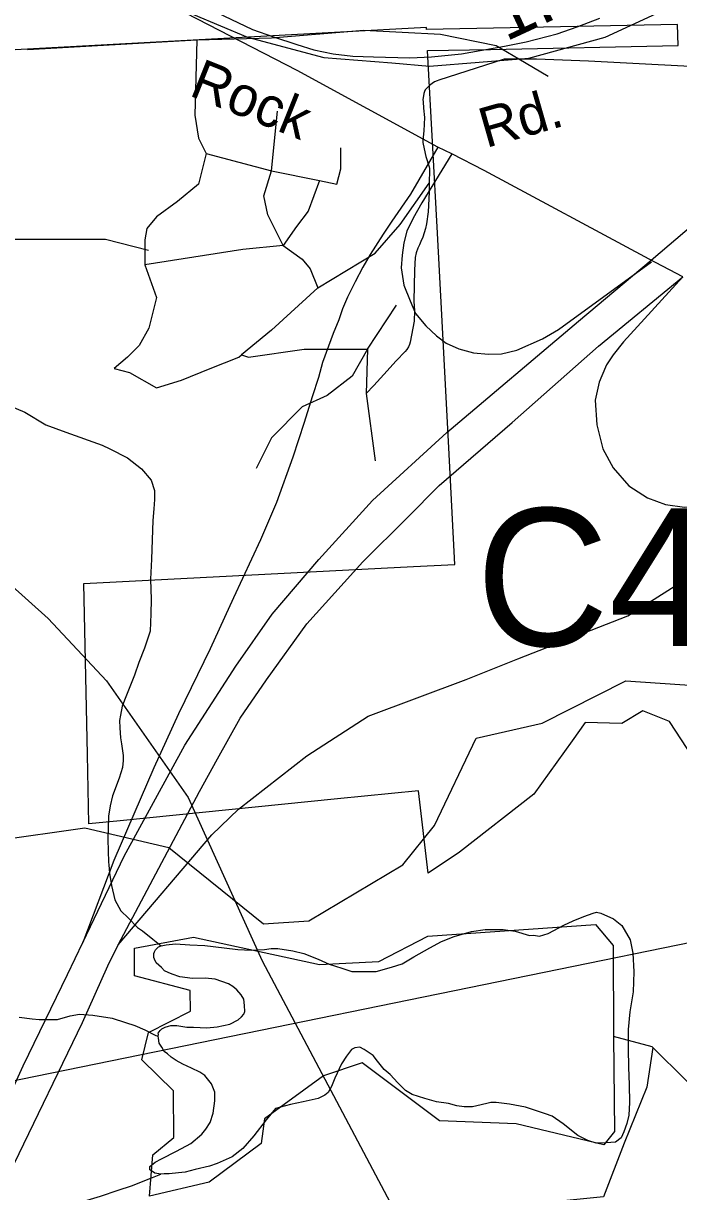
# Model space of a CAD drawing. Extents: x 2169602 to 2449496, y 721995 to 810662.
# Drawn here: x 2407546 to 2409108, y 802751 to 805536 of the extents above; entities that cross this region are included whole.
import ezdxf

# ---------------------------------------------------------------- set-up
doc = ezdxf.new("R2010")
doc.units = 0
doc.layers.add('Default', color=7, linetype='Continuous')

msp = doc.modelspace()

# ---------------------------------------------------------------- linework, layer by layer
at = {"layer": 'Default'}
for p, q in [((2407959.4, 805496.2), (2407556.6, 805473.3)), ((2408796.9, 805409.2), (2408727.4, 805450.4)), ((2408137.9, 805184.8), (2408151.6, 805326.8)), ((2407982.3, 805226), (2408137.9, 805184.8)), ((2408567.3, 805225.1), (2408534.3, 805240.9)), ((2408137.9, 805184.8), (2408252.3, 805161.9)), ((2409117.7, 804932), (2409037.9, 804974.3)), ((2408366.7, 804759.1), (2408435.4, 804864.4)), ((2408366.7, 804759.1), (2408362.9, 804653.8)), ((2408362.9, 804653.8), (2408385, 804493.5))]:
    msp.add_line(p, q, dxfattribs=at)
for points in [[(2409042.5, 804971.9), (2409882.6, 805688.3), (2410261.7, 806008.7), (2410529.9, 806246.1), (2410650, 806360.8), (2410872, 806624.1), (2411066.7, 806915.9), (2411184.5, 807137.2), (2411233.8, 807265.3), (2411317.7, 807499.1), (2411343.5, 807584.2)], [(2404440.3, 806837.2), (2404547.1, 806795.3), (2404756.9, 806652.9), (2405077.1, 806477), (2405257, 806410), (2405483, 806353.4), (2405959.2, 806278), (2406430, 806192.2), (2406697.9, 806146.1), (2406921.8, 806072.8), (2407124.8, 805986.9), (2407402.1, 805838.2), (2407822.8, 805612.1), (2408080.2, 805503.2), (2408262.3, 805455), (2408424.4, 805442.4)], [(2408424.4, 805442.4), (2408514.4, 805434.1), (2408750.9, 805452.9), (2408933, 805503.2), (2409167.4, 805612.1), (2409376.7, 805741.9), (2409574.4, 805915.7), (2409946.9, 806275.9), (2410205.9, 806521)], [(2406664.2, 805866.4), (2406754.7, 805687.2), (2406797.4, 805625.8), (2406819.8, 805583.9), (2406910, 805382.9), (2406934.4, 805351.2), (2406948.7, 805327.3), (2406985.1, 805277.8), (2407104.3, 805144.7), (2407240.2, 805051.3), (2407402.6, 805021.8), (2407501.1, 805021.8), (2407629.1, 805021.8), (2407742.3, 805021.8), (2407844.3, 804995.5)], [(2408534.3, 805240.9), (2408198.9, 805423.4), (2407881.3, 805587.3)], [(2407957.4, 805586.2), (2408092.1, 805521.6), (2408142.3, 805504.2), (2408197.9, 805485.7), (2408238.5, 805473), (2408284.9, 805463.7), (2408331.8, 805458.3), (2408380.9, 805456.7), (2408467, 805453.6), (2408519.1, 805456.1), (2408590.8, 805463.4), (2408692.8, 805481.9), (2408744.8, 805491.7), (2408818.6, 805511.4), (2408866.3, 805527.8), (2408920.1, 805548.5)], [(2409105.4, 805533.7), (2408506.9, 805521.1), (2408506.7, 805525.9), (2407189.4, 805454.9)], [(2409105.4, 805533.7), (2408506.9, 805521.1), (2408506.7, 805525.9), (2407189.4, 805454.9)], [(2409431.9, 803343.3), (2409086.2, 803871.9), (2409022.2, 803897.6), (2408972.7, 803866.8), (2408885.4, 803869.7), (2408854.2, 803826), (2408817.7, 803774.9), (2408762.9, 803698.6), (2408585.7, 803560.7), (2408510.9, 803510.8), (2408488.2, 803706.8), (2408294.9, 803687.3), (2407776.9, 803635.2), (2407702.7, 803627.8), (2407699.2, 803792.9), (2407690.4, 804200.8), (2408476.2, 804241.6), (2408574.7, 804246.5), (2408560.2, 804524.3), (2408543.9, 804841.7), (2408533.2, 805035.6), (2408509.7, 805471.2), (2408659.7, 805474.1), (2409106.4, 805483.6), (2409105.4, 805533.7)], [(2409431.9, 803343.3), (2409086.2, 803871.9), (2409022.2, 803897.6), (2408972.7, 803866.8), (2408885.4, 803869.7), (2408854.2, 803826), (2408817.7, 803774.9), (2408762.9, 803698.6), (2408585.7, 803560.7), (2408510.9, 803510.8), (2408488.2, 803706.8), (2408294.9, 803687.3), (2407776.9, 803635.2), (2407702.7, 803627.8), (2407699.2, 803792.9), (2407690.4, 804200.8), (2408476.2, 804241.6), (2408574.7, 804246.5), (2408560.2, 804524.3), (2408543.9, 804841.7), (2408533.2, 805035.6), (2408509.7, 805471.2), (2408659.7, 805474.1), (2409106.4, 805483.6), (2409105.4, 805533.7)], [(2408727.4, 805450.4), (2408673.3, 805482.4), (2408540.6, 805509.9), (2408357.6, 805519.1), (2408137.9, 805500.7), (2407959.4, 805496.2)], [(2407959.4, 805496.2), (2407954.8, 805317.6), (2407964, 805262.7), (2407982.3, 805226)], [(2408727.4, 805450.4), (2408691.7, 805450.4), (2408536.4, 805400.6), (2408532.6, 805399.3), (2408526.3, 805396.4), (2408520.8, 805393.1), (2408514.5, 805387.8), (2408507.2, 805381), (2408504.1, 805377.3), (2408502, 805373.7), (2408500.3, 805368.9), (2408499.6, 805363.5), (2408498.5, 805355), (2408498.7, 805348.8), (2408500.2, 805334.3), (2408502.2, 805311.5), (2408500.9, 805280.3), (2408498.2, 805257), (2408498.1, 805252.4), (2408498.7, 805248), (2408505.4, 805218.4), (2408513, 805194.3), (2408513.9, 805189.9), (2408514, 805186.1), (2408513.6, 805156.2), (2408513.6, 805155)], [(2409240.9, 805427.5), (2408893, 805445.8), (2408769.5, 805450.4), (2408727.4, 805450.4)], [(2408534.3, 805240.9), (2408469.2, 805128.9), (2408424.8, 805064.4), (2408404, 805033.8), (2408373, 804985.1), (2408355, 804955.1), (2408337, 804920.3), (2408318.9, 804883.1), (2408306.9, 804855.9), (2408298.1, 804829.5), (2408284.5, 804796.9), (2408273.6, 804767), (2408259.4, 804727.7), (2408249.9, 804691.7), (2408234.2, 804645.5), (2408215.2, 804584.5), (2408188.7, 804501.7), (2408149.2, 804394.1), (2408111.5, 804304.8), (2408047.2, 804166.7), (2407991.4, 804045.3), (2407916, 803890.4), (2407857.1, 803761.6), (2407761.7, 803540.9), (2407687.8, 803344.8)], [(2407982.3, 805226), (2407964, 805152.8), (2407913.6, 805111.6), (2407863.3, 805075), (2407840.4, 805047.5), (2407835.8, 805020), (2407835.8, 804960.5)], [(2408252.3, 805161.9), (2408293.5, 805152.8), (2408302.6, 805189.4), (2408302.6, 805239.8)], [(2408567.3, 805225.1), (2408495.8, 805108.5), (2408475.6, 805072), (2408460.5, 805040.6), (2408452.9, 805012.9), (2408449.2, 804983.9), (2408446.6, 804953.7), (2408452.9, 804912.2), (2408468.1, 804874.5), (2408480.7, 804844.2), (2408505.8, 804815.3), (2408531, 804791.4), (2408553.7, 804773.8), (2408583.9, 804759.9), (2408619.2, 804751.1), (2408654.5, 804747.3), (2408685.9, 804748.6), (2408722.5, 804757.4), (2408783.7, 804783.8), (2408821.5, 804806.5), (2409042.9, 804967.7)], [(2409037.9, 804974.3), (2408644.7, 805185.4), (2408567.3, 805225.1)], [(2408165.3, 805006.3), (2408128.7, 805079.5), (2408119.6, 805125.3), (2408137.9, 805184.8)], [(2408252.3, 805161.9), (2408224.8, 805088.7), (2408197.4, 805052.1), (2408165.3, 805006.3)], [(2408247.7, 804905.6), (2408385, 804988), (2408444.5, 805056.6), (2408513.6, 805155)], [(2408513.6, 805155), (2408513.3, 805133.9), (2408510.9, 805086.5), (2408507.2, 805058.4), (2408504.5, 805047.1), (2408501.3, 805036.9), (2408497.9, 805026.6), (2408493.7, 805016.3), (2408490.1, 805008.4), (2408486.4, 805000.1), (2408482.3, 804989.3), (2408480.1, 804978.2), (2408478.5, 804948), (2408477.2, 804874.1), (2408478.1, 804851.2), (2408477.8, 804826.1), (2408468.4, 804776.1), (2408466.7, 804770.5), (2408463.8, 804765.1), (2408460.2, 804759), (2408456.5, 804753.9), (2408434.7, 804731.5), (2408405, 804699.4), (2408381.3, 804673), (2408362.9, 804653.8)], [(2408165.3, 805006.3), (2408069.2, 804997.1), (2407835.8, 804960.5)], [(2408165.3, 805006.3), (2408211.1, 804974.2), (2408229.4, 804951.3), (2408247.7, 804905.6)], [(2407835.8, 804960.5), (2407863.3, 804882.7), (2407845, 804809.4), (2407822.1, 804768.2), (2407794.6, 804740.7), (2407762.6, 804713.3), (2407799.2, 804704.1), (2407863.3, 804667.5), (2407922.8, 804685.8), (2407991.4, 804713.3), (2408060.1, 804740.7), (2408066.1, 804745.7)], [(2407931.4, 803815.3), (2408052.3, 804004.2), (2408139.6, 804127.7), (2408250.4, 804258.4), (2408378.3, 804399), (2408555.4, 804560.9), (2408869, 804826.4), (2409042.5, 804971.9)], [(2407772, 803339.7), (2407966.3, 803705.4), (2408009.1, 803783), (2408062.9, 803879.8), (2408125.8, 803971.1), (2408222.2, 804104.9), (2408355.6, 804252.7), (2408460.7, 804357.8), (2408537.5, 804434.5), (2408710.9, 804585), (2408917, 804766.6), (2409117.7, 804932)], [(2409117.7, 804932), (2408976.2, 804777), (2408952.2, 804746.3), (2408936.3, 804721.8), (2408924.6, 804696.3), (2408918.4, 804681), (2408909.3, 804638.1), (2408913.3, 804578.9), (2408927.6, 804521.7), (2408952.2, 804476.8), (2408989, 804433.9), (2409033.9, 804405.3), (2409076.8, 804389), (2409121.8, 804382.9), (2409168.8, 804384.9), (2409213.7, 804393.1), (2409260.7, 804417.6), (2409303.7, 804452.3), (2409348.6, 804503.3), (2409413.6, 804596.4), (2409498.6, 804729.6)], [(2408247.7, 804905.6), (2408137.9, 804804.8), (2408066.1, 804745.7)], [(2406507.1, 804829.5), (2406751.2, 804694.1), (2406929.7, 804606), (2407094.3, 804513.4), (2407198.6, 804448.5), (2407291.3, 804390.6), (2407370.1, 804328), (2407605.2, 804117.2), (2407744.3, 803969), (2407939, 803691), (2408115.2, 803301.8), (2408449, 802671.7)], [(2408066.1, 804745.7), (2408083, 804740.7), (2408215.7, 804759.1), (2408316.4, 804759.1), (2408366.7, 804759.1)], [(2408366.7, 804759.1), (2408330.1, 804695), (2408270.6, 804649.2), (2408211.1, 804621.7), (2408137.9, 804548.5), (2408101.3, 804475.2)], [(2407772, 803339.7), (2407995.8, 803601.8), (2408059.4, 803663.2), (2408221.8, 803790.1), (2408368.1, 803884.7), (2408601.7, 803972.4), (2408725, 804021.2), (2408987, 804123.6), (2409130.1, 804214.4), (2409246.4, 804323.2), (2409365.2, 804466), (2409433.4, 804578.8), (2409501.4, 804684.2), (2409522.6, 804716.7)], [(2407514, 804624.8), (2407550.1, 804609.2), (2407599.9, 804579.3), (2407647.9, 804561.5), (2407734.2, 804530.3), (2407752.2, 804522.2), (2407794.5, 804500.4), (2407828.1, 804474.6), (2407850.7, 804446.9), (2407859.1, 804422.9), (2407858.9, 804401.1), (2407857.2, 804379), (2407855.2, 804350.9), (2407853.3, 804304.9), (2407851.7, 804258.9), (2407849.6, 804211), (2407850.7, 804163), (2407850.5, 804128.9), (2407848.6, 804087), (2407835.1, 804046.8), (2407821.3, 804012.9), (2407811.3, 803982.7), (2407791.8, 803934.6), (2407781.4, 803908.5), (2407777.9, 803886.8), (2407775.8, 803874.5), (2407776.2, 803856.6), (2407778.1, 803832.8), (2407780.1, 803818.7), (2407784.4, 803790.9), (2407784.4, 803778.7), (2407782.6, 803762.7), (2407774.6, 803736.8), (2407759, 803694.5), (2407753.3, 803670.6), (2407749.4, 803646.5), (2407747.5, 803590.4), (2407749.6, 803536.5)], [(2406613, 803089), (2406696.1, 803103.7), (2406911, 803365), (2407044.1, 803457.5), (2407268, 803557.9), (2407693.1, 803618.1), (2407893, 803571.3), (2408118.9, 803389.5), (2408227, 803397.1), (2408450.9, 803530.3), (2408526, 803624), (2408625, 803831.9), (2408782.9, 803868), (2408982, 803968.9), (2409473.9, 803935.9), (2409756.9, 803962.9), (2410048.1, 804081.6), (2410059.8, 804089)], [(2407687.8, 803344.8), (2407786.5, 803550.6), (2407931.4, 803815.3)], [(2407749.6, 803536.5), (2407750, 803530.4), (2407751.6, 803510.6), (2407756.1, 803480.8), (2407764.3, 803446.7), (2407778.3, 803420.6), (2407796.7, 803402.8), (2407818.5, 803380.9), (2407830.4, 803373), (2407855.2, 803353.1), (2407875.1, 803337.5)], [(2407875.1, 803337.5), (2407886.7, 803339.3), (2407908.9, 803341.7), (2407942.9, 803339.7), (2407978.8, 803338), (2408025, 803332.2), (2408057.1, 803328.2), (2408089.1, 803326.6), (2408120.9, 803328.7), (2408136.9, 803330.7), (2408152.7, 803330.8), (2408188.8, 803325.3), (2408215, 803319.3), (2408248.7, 803305.3), (2408275.3, 803293.5), (2408305.1, 803283.8), (2408328.8, 803276.1), (2408387.1, 803276.3), (2408423.4, 803286.6), (2408448.8, 803294.5), (2408477.1, 803310.9), (2408514.6, 803332.8), (2408542.5, 803347.3), (2408572.6, 803359.3), (2408614.3, 803371.7), (2408646.5, 803375.8), (2408690.1, 803376), (2408718.4, 803372.2), (2408752.1, 803362.2), (2408762.3, 803362.3), (2408776.5, 803360.6), (2408796.6, 803366.4), (2408834.3, 803386.7), (2408856.4, 803396.7), (2408881.9, 803407.1), (2408904, 803415.1), (2408912, 803417.1), (2408922.1, 803415.2), (2408952.4, 803401.3), (2408972.3, 803385.3), (2408992.6, 803351.4), (2408998.7, 803319.7), (2409000.8, 803275.5), (2408999.2, 803227.9), (2408991.6, 803179.6), (2408987.5, 803137.6), (2408987.9, 803129.9)], [(2408952.8, 803121.2), (2408954.9, 802894.9), (2408929.8, 802862.6), (2408720.9, 802912.8), (2408537.8, 802919.8), (2408353.9, 803058.1), (2408261.8, 803027.2), (2408120.9, 802925.1), (2408112.9, 802866.2), (2407988.9, 802773.6), (2407847, 802740.4), (2407855, 802838.7), (2407904.8, 802880.3), (2407903.8, 802991.9), (2407828.9, 803065.5), (2407844.9, 803130.8), (2407944.8, 803181.3), (2407944, 803230.5), (2407810.9, 803266.1), (2407810.9, 803331.6), (2407952, 803358.2), (2408251.9, 803293.1), (2408393.8, 803300), (2408509.9, 803359.9), (2408910, 803387.9), (2408951.8, 803337.8), (2408952.8, 803121.2)], [(2410059.8, 803335.2), (2409319.9, 803382.8), (2406615.1, 802829.6), (2406514.7, 802813)], [(2403377.2, 799750.9), (2404006.2, 799930.7), (2404551.3, 800079.3), (2404977.4, 800198.2), (2405339, 800295.7), (2405481.7, 800344.8), (2405604.6, 800394), (2405771.8, 800472.6), (2405924.3, 800566), (2406071.9, 800654.5), (2406189.9, 800733.2), (2406384.3, 800910.5), (2406582.3, 801100.2), (2406756.1, 801317.5), (2406904.8, 801533.2), (2407002, 801710.2), (2407163.8, 802046.1), (2407288.3, 802310.2), (2407429.5, 802608.9), (2407524.8, 802817.7), (2407686.9, 803154.5), (2407747.7, 803289.7), (2407772, 803339.7)], [(2405908.5, 800654), (2406161.1, 800815.5), (2406262.1, 800906.4), (2406507.8, 801148.3), (2406637.7, 801296.3), (2406758, 801461.1), (2406831.2, 801566.8), (2406899.3, 801682), (2406952.9, 801790.1), (2407053, 801995.2), (2407149.3, 802202.2), (2407204.7, 802326.6), (2407419.5, 802775), (2407545.5, 803051.3), (2407651.4, 803268.8), (2407687.8, 803344.8)], [(2407867.9, 803121.5), (2407868.3, 803125.5), (2407867.9, 803129.2), (2407872.4, 803135.4), (2407876.1, 803139.3), (2407883.9, 803143.4), (2407891.9, 803145.4), (2407897.8, 803147.4), (2407905.8, 803147.4), (2407911.8, 803147.7), (2407935.8, 803143.7), (2407952, 803143.7), (2407983.9, 803142.1), (2408008.1, 803144.1), (2408038.1, 803150.2), (2408058, 803160.5), (2408066.2, 803168.2), (2408071.9, 803174.6), (2408073.8, 803180.5), (2408073.5, 803194.7), (2408071.9, 803210.3), (2408065.6, 803220.6), (2408055.1, 803232.3), (2408045.5, 803240.3), (2408035.4, 803246.3), (2408019.4, 803252.3), (2408003.2, 803258), (2407979.4, 803260), (2407949.3, 803259.7), (2407919.1, 803263.4), (2407901.1, 803269.4), (2407891.5, 803273.3), (2407882.9, 803277.4), (2407875.3, 803285.5), (2407863.2, 803297), (2407859.1, 803305.4), (2407857.2, 803309.3), (2407857, 803319.1), (2407859.1, 803323.2), (2407861.1, 803327.4), (2407868.7, 803335.2), (2407875.1, 803337.5)], [(2407536.1, 803167.2), (2407567.7, 803163.6), (2407583.9, 803161.6), (2407601.7, 803161.7), (2407627.8, 803161.9), (2407658.1, 803170.2), (2407680.1, 803174.2), (2407711.8, 803172.2), (2407757.8, 803164.5), (2407789.8, 803154.8), (2407812.3, 803147), (2407836.1, 803137.2), (2407862.3, 803123.1), (2407867.9, 803121.5)], [(2407874, 802792.8), (2407859.9, 802795.4), (2407853.9, 802799.5), (2407847.8, 802803.3), (2407847.8, 802811.4), (2407860.1, 802821.3), (2407875.9, 802829.5), (2407911.6, 802847.6), (2407945.6, 802866), (2407971.4, 802888), (2407981.1, 802899.9), (2407991.5, 802916.2), (2407998.9, 802938.2), (2408002.6, 802968.1), (2408003, 802988.3), (2407994.4, 803008.3), (2407988.5, 803016.1), (2407978.6, 803028.1), (2407966.7, 803036), (2407946.8, 803045.9), (2407926.3, 803055.5), (2407910.1, 803063.6), (2407898.2, 803071.5), (2407890.2, 803079.6), (2407882.2, 803085.3), (2407876.3, 803095.5), (2407869.9, 803105.4), (2407868.1, 803117.4), (2407867.9, 803121.5)], [(2408987.9, 803129.9), (2408987.9, 803091.7), (2408988.3, 803047.8), (2408990.1, 803005.7), (2408990.5, 802964), (2408988.9, 802933.8), (2408984.6, 802913.7), (2408977, 802893.8), (2408970.9, 802879.7), (2408957.3, 802869.6), (2408935.4, 802867.6), (2408911, 802867.2), (2408891.1, 802873.1), (2408867.3, 802885.2), (2408832.9, 802912.8), (2408806.8, 802930.9), (2408790.8, 802936.5), (2408766.6, 802944.6), (2408742.8, 802952.3), (2408705.1, 802960), (2408672.9, 802964.1), (2408660.6, 802963.9), (2408651, 802961.7), (2408627, 802955.6), (2408616.9, 802953.5), (2408596.8, 802953.7), (2408579, 802955.6), (2408559.1, 802961.4), (2408530.8, 802965.3), (2408502.9, 802973.2), (2408472.6, 802982.6), (2408456.8, 802992.7), (2408438.5, 803010.5), (2408420.1, 803030.7), (2408406.3, 803042.5), (2408390.2, 803062.4), (2408380.1, 803076.1), (2408370.1, 803082.1), (2408358.2, 803090), (2408348.1, 803095.9), (2408336, 803094.1), (2408328, 803090.1), (2408316.5, 803074), (2408304.4, 803055.9), (2408288.6, 803021.8), (2408280.7, 803001.9), (2408272.9, 802987.7), (2408264.9, 802981.6), (2408248.7, 802973.5), (2408213, 802965.5), (2408183, 802959), (2408147.4, 802949.1), (2408125.2, 802922.8), (2408095.5, 802884.7), (2408069.7, 802854.5), (2408043.6, 802834.5), (2408007.9, 802818.4), (2407989.9, 802812.2), (2407955.8, 802804), (2407931.9, 802797.9), (2407915.7, 802795.8), (2407894.1, 802793.4), (2407881.8, 802793.7), (2407874, 802792.8)], [(2409046.1, 803095.2), (2409044.9, 803096.4), (2408952.8, 803121.2)], [(2409046.1, 803095.2), (2409032.2, 803000), (2408978, 802867.1), (2408928.8, 802739), (2408707.2, 802716.8), (2408658, 802643), (2408620.5, 802549)], [(2409527.8, 803057), (2409203.8, 802939), (2409046.1, 803095.2)], [(2407578.6, 802698), (2407612.6, 802706.2), (2407648.3, 802716.2), (2407690.3, 802728.5), (2407730.1, 802740.8), (2407772.1, 802755.1), (2407803.9, 802765.3), (2407849.8, 802783.5), (2407874, 802792.8)]]:
    msp.add_lwpolyline(points, dxfattribs=at)

# ---------------------------------------------------------------- texts
for s, height, rotation, p in [('1.51', 125, 24.9203, (2408695.7, 805491.8)), ('Rock', 95, 338.1792, (2407938.4, 805365.1)), ('Rd.', 95, 15.9114, (2408648.7, 805238.6))]:
    msp.add_text(s, height=height, rotation=rotation, dxfattribs=at).set_placement(p)
msp.add_text('C465', height=328.08, dxfattribs=at).set_placement((2408624.9, 804052))

doc.saveas('drawing.dxf')
